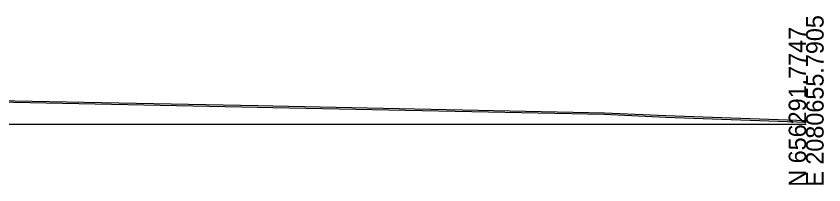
# Model space of a CAD drawing. Extents: x 1131015 to 1136271, y 133453 to 174329.
# Drawn here: x 1132514 to 1132643.3, y 166658 to 166685 of the extents above; entities that cross this region are included whole.
import ezdxf

# ---------------------------------------------------------------- set-up
doc = ezdxf.new("R2010")
doc.units = 0
for name, color, linetype in [('DESIGN - SHEET - Light Grid', 7, 'Continuous'), ('SURVEY - GROUND - Bottom of Topsoil Layer', 7, 'Continuous'), ('SURVEY - GROUND - Top of Ground', 7, 'Continuous')]:
    doc.layers.add(name, color=color, linetype=linetype)

msp = doc.modelspace()

# ---------------------------------------------------------------- linework, layer by layer
at = {"layer": 'DESIGN - SHEET - Light Grid'}
msp.add_line((1132340.46, 166667.66), (1132640.46, 166667.66), dxfattribs=at)
at = {"layer": 'SURVEY - GROUND - Bottom of Topsoil Layer'}
for p, q in [((1132510.14, 166671.26), (1132552.66, 166670.41)), ((1132552.66, 166670.41), (1132555.06, 166670.35)), ((1132555.06, 166670.35), (1132608.18, 166669.27)), ((1132608.18, 166669.27), (1132618, 166668.82)), ((1132618, 166668.82), (1132640.46, 166668.02))]:
    msp.add_line(p, q, dxfattribs=at)
at = {"layer": 'SURVEY - GROUND - Top of Ground'}
for p, q in [((1132510.14, 166671.51), (1132552.66, 166670.66)), ((1132552.66, 166670.66), (1132555.06, 166670.6)), ((1132555.06, 166670.6), (1132608.18, 166669.52)), ((1132608.18, 166669.52), (1132618, 166669.07)), ((1132618, 166669.07), (1132640.46, 166668.27))]:
    msp.add_line(p, q, dxfattribs=at)

# ---------------------------------------------------------------- texts
at = {"layer": 'DESIGN - SHEET - Light Grid'}
for s, p in [('E 2080655.7905', (1132643.26, 166657.66)), ('N 656291.7747', (1132640.46, 166657.66))]:
    msp.add_text(s, height=2.8, rotation=90, dxfattribs=at).set_placement(p)

doc.saveas('drawing.dxf')
